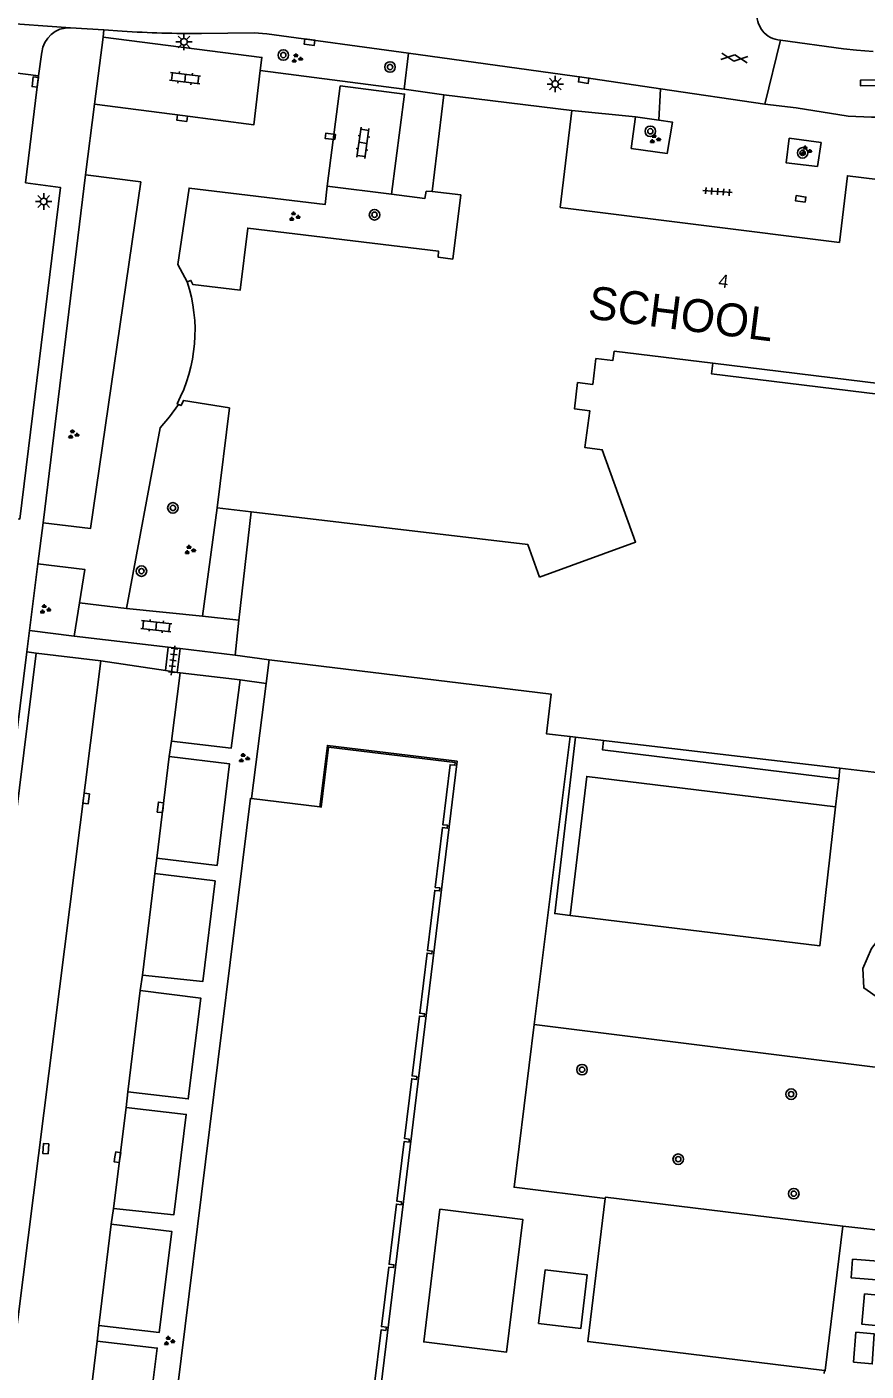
# Model space of a CAD drawing. Extents: x 131000 to 133014, y 396499 to 399001.
# Drawn here: x 132406.2 to 132470, y 396727.2 to 396829.3 of the extents above; entities that cross this region are included whole.
import ezdxf

# ---------------------------------------------------------------- set-up
doc = ezdxf.new("R2010")
doc.units = 0
for name, color, linetype in [('gg-afsc-hekwerk', 7, 'Continuous'), ('gg-anno-huisnummerreeks BGT', 7, 'Continuous'), ('gg-bbg-gedigitaliseerde bijgebouw', 7, 'Continuous'), ('gg-bbg-hoofdgebouw', 7, 'Continuous'), ('gg-bbg-luifel en loopbrug', 7, 'Continuous'), ('gg-bbg-onder overbouw', 7, 'Continuous'), ('gg-bbg-overig bouwwerk', 7, 'Continuous'), ('gg-bbg-pand overbouw', 7, 'Continuous'), ('gg-knt-bovenkant onderkant talud', 7, 'Continuous'), ('gg-knt-verharding', 7, 'Continuous'), ('gg-knt-verharding nz', 7, 'Continuous'), ('gt-anno-naam bijzondere bebouwing', 7, 'Continuous'), ('gt-grn-groengrens', 7, 'Continuous'), ('gt-grn-weggrens', 7, 'Continuous'), ('gt-symb-boom', 7, 'Continuous'), ('gt-symb-gesloten verharding', 7, 'Continuous'), ('gt-symb-groenvak', 7, 'Continuous'), ('gt-symb-klinker verharding', 7, 'Continuous'), ('gt-symb-kolk', 7, 'Continuous'), ('gt-symb-kolk center center', 7, 'Continuous'), ('gt-symb-lichtmast', 7, 'Continuous'), ('gt-symb-tegel verharding', 7, 'Continuous')]:
    doc.layers.add(name, color=color, linetype=linetype)

# ---------------------------------------------------------------- blocks, each defined once
blk = doc.blocks.new('gt0-LMAST')
at = {"layer": 'gt-symb-lichtmast'}
for p, q in [((-0.18, 0.17), (-0.45, 0.44)), ((-0.01, 0.25), (-0.01, 0.62)), ((0.17, 0.17), (0.44, 0.44)), ((-0.26, 0), (-0.63, 0)), ((-0.18, -0.18), (-0.45, -0.45)), ((-0.01, -0.25), (-0.01, -0.63)), ((0.44, -0.45), (0.17, -0.18)), ((0.24, 0), (0.62, 0))]:
    blk.add_line(p, q, dxfattribs=at)
blk.add_circle((-0.01, 0), 0.25, dxfattribs=at)
blk = doc.blocks.new('gt0-KOLK')
at = {"layer": 'gt-symb-kolk'}
blk.add_lwpolyline([(0, 0), (0.38, 0), (0.38, 0.4), (-0.38, 0.4), (-0.38, 0), (0, 0)], dxfattribs=at)
blk = doc.blocks.new('gt0-GESVH1')
at = {"layer": 'gt-symb-gesloten verharding'}
for p, q in [((-0.99, -0.26), (0.01, 0.24)), ((0.01, -0.26), (-0.99, 0.24)), ((0.01, 0.24), (1.01, -0.26)), ((1.01, 0.24), (0.01, -0.26))]:
    blk.add_line(p, q, dxfattribs=at)
blk = doc.blocks.new('gt0-KOLKCC')
at = {"layer": 'gt-symb-kolk center center'}
blk.add_lwpolyline([(-0.37, 0.2), (0.38, 0.2), (0.38, -0.2), (-0.37, -0.2)], close=True, dxfattribs=at)
blk = doc.blocks.new('gt0-TEG1')
at = {"layer": 'gt-symb-tegel verharding'}
for p, q in [((-1.12, 0), (1.12, 0)), ((-0.9, -0.25), (-0.9, 0.25)), ((-0.45, -0.25), (-0.45, 0.25)), ((0, -0.25), (0, 0.25)), ((0.45, -0.25), (0.45, 0.25)), ((0.9, -0.25), (0.9, 0.25))]:
    blk.add_line(p, q, dxfattribs=at)
blk = doc.blocks.new('gt0-BOOM')
at = {"layer": 'gt-symb-boom'}
for radius in [0.4, 0.2]:
    blk.add_circle((0, 0), radius, dxfattribs=at)
blk = doc.blocks.new('gt0-GRVAK')
at = {"layer": 'gt-symb-groenvak'}
for p, q in [((-0.11, 0.19), (-0.23, 0.24)), ((-0.18, 0.15), (0.09, 0.15)), ((-0.09, 0.21), (-0.16, 0.32)), ((-0.05, 0.21), (-0.05, 0.39)), ((0, 0.21), (0.06, 0.32)), ((0.02, 0.19), (0.13, 0.24)), ((0.26, -0.05), (0.2, 0.06)), ((0.3, -0.05), (0.3, 0.13)), ((0.35, -0.05), (0.41, 0.06)), ((-0.24, -0.23), (-0.36, -0.18)), ((-0.32, -0.26), (-0.05, -0.26)), ((-0.23, -0.21), (-0.29, -0.09)), ((-0.18, -0.2), (-0.18, -0.02)), ((-0.14, -0.21), (-0.07, -0.09)), ((-0.12, -0.23), (0, -0.18)), ((0.24, -0.07), (0.12, -0.02)), ((0.17, -0.11), (0.44, -0.11)), ((0.37, -0.07), (0.49, -0.02))]:
    blk.add_line(p, q, dxfattribs=at)
blk = doc.blocks.new('gt0-KL1')
at = {"layer": 'gt-symb-klinker verharding'}
for p, q in [((-1.15, 0.3), (1.15, 0.3)), ((-1, -0.3), (-1, 0.3)), ((-0.5, 0.3), (-0.5, 0.45)), ((0, -0.3), (0, 0.3)), ((0.5, 0.3), (0.5, 0.45)), ((1, -0.3), (1, 0.3)), ((-1.15, -0.3), (1.15, -0.3)), ((-0.5, -0.45), (-0.5, -0.3)), ((0.5, -0.45), (0.5, -0.3))]:
    blk.add_line(p, q, dxfattribs=at)

msp = doc.modelspace()

# ---------------------------------------------------------------- linework, layer by layer
at = {"layer": 'gg-afsc-hekwerk'}
for p, q in [((132423.29, 396792.5), (132422.36, 396784.28)), ((132422.36, 396784.28), (132422.07, 396781.61)), ((132422.07, 396781.61), (132424.66, 396781.27)), ((132424.66, 396781.27), (132424.43, 396779.47)), ((132424.43, 396779.47), (132423.31, 396770.74)), ((132447.52, 396775.43), (132444.8, 396753.57)), ((132447.93, 396775.38), (132447.52, 396775.43)), ((132450.05, 396775.13), (132447.93, 396775.38)), ((132468.03, 396773.02), (132450.05, 396775.13)), ((132481.59, 396771.42), (132468.03, 396773.02)), ((132466.82, 396727.05), (132466.85, 396727.27))]:
    msp.add_line(p, q, dxfattribs=at)
for points in [[(132424.66, 396781.27), (132446.08, 396778.66), (132445.72, 396775.65), (132447.52, 396775.43)], [(132444.8, 396753.57), (132443.26, 396741.2), (132450.19, 396740.35)]]:
    msp.add_lwpolyline(points, dxfattribs=at)
at = {"layer": 'gg-bbg-gedigitaliseerde bijgebouw'}
msp.add_lwpolyline([(132445.13, 396730.85), (132448.33, 396730.46), (132448.83, 396734.54), (132445.63, 396734.93), (132445.13, 396730.85)], dxfattribs=at)
at = {"layer": 'gg-bbg-hoofdgebouw'}
for p, q in [((132437.93, 396824.17), (132437.03, 396816.83)), ((132447.66, 396822.98), (132437.93, 396824.17)), ((132446.76, 396815.63), (132447.66, 396822.98)), ((132437.03, 396816.83), (132439.22, 396816.58)), ((132439.22, 396816.58), (132438.62, 396811.7)), ((132467.99, 396812.95), (132446.76, 396815.63)), ((132450.88, 396804.71), (132458.36, 396803.8)), ((132417.65, 396800.72), (132417.77, 396800.66)), ((132421.63, 396800.41), (132420.69, 396792.8)), ((132420.69, 396792.8), (132423.29, 396792.5)), ((132428.5, 396770.09), (132423.31, 396770.74))]:
    msp.add_line(p, q, dxfattribs=at)
for points in [[(132467.99, 396812.95), (132468.59, 396818.03), (132473.37, 396817.45), (132473.66, 396819.85), (132483.41, 396818.64), (132482.38, 396810.37)], [(132438.62, 396811.7), (132437.5, 396811.84), (132437.51, 396812.31), (132423.03, 396814.06), (132422.45, 396809.33), (132418.86, 396809.76), (132418.71, 396810.08), (132418.42, 396809.97)], [(132445.2, 396787.55), (132452.5, 396790.21), (132449.96, 396797.22), (132448.65, 396797.39), (132449.01, 396800.18), (132447.86, 396800.32), (132448.09, 396802.32), (132449.24, 396802.18), (132449.49, 396804.15), (132450.78, 396804.01), (132450.88, 396804.71)], [(132417.77, 396800.66), (132417.96, 396800.57), (132418.14, 396800.97), (132421.63, 396800.41)], [(132423.29, 396792.5), (132444.31, 396790.02), (132445.2, 396787.55)], [(132423.31, 396770.74), (132423.23, 396770.75), (132415.78, 396710.6)]]:
    msp.add_lwpolyline(points, dxfattribs=at)
msp.add_arc((132407.1, 396806.25), 11.92, 332.3419, 18.178, dxfattribs=at)
at = {"layer": 'gg-bbg-luifel en loopbrug'}
msp.add_lwpolyline([(132437.63, 396739.53), (132443.92, 396738.76), (132442.69, 396728.68), (132436.4, 396729.45), (132437.63, 396739.53)], dxfattribs=at)
at = {"layer": 'gg-bbg-onder overbouw'}
for points in [[(132458.36, 396803.8), (132478.83, 396801.3), (132479.6, 396808.07)], [(132432.64, 396726.06), (132433.17, 396730.38), (132433.53, 396730.33), (132433.56, 396730.56), (132433.19, 396730.61), (132433.75, 396735.14), (132434.11, 396735.1), (132434.14, 396735.31), (132433.77, 396735.35), (132434.33, 396739.92), (132434.7, 396739.87), (132434.72, 396740.08), (132434.36, 396740.13), (132434.91, 396744.67), (132435.28, 396744.63), (132435.3, 396744.85), (132434.94, 396744.89), (132435.49, 396749.44), (132435.86, 396749.39), (132435.88, 396749.61), (132435.52, 396749.66), (132436.07, 396754.2), (132436.44, 396754.16), (132436.47, 396754.38), (132436.1, 396754.42), (132436.66, 396758.98), (132437.02, 396758.93), (132437.05, 396759.14), (132436.68, 396759.18), (132437.24, 396763.75), (132437.61, 396763.71), (132437.63, 396763.93), (132437.27, 396763.97), (132437.82, 396768.52), (132438.19, 396768.47), (132438.21, 396768.7), (132437.85, 396768.74), (132438.4, 396773.29), (132438.77, 396773.25), (132438.8, 396773.46), (132429.17, 396774.64), (132428.61, 396770.08), (132428.5, 396770.09)]]:
    msp.add_lwpolyline(points, dxfattribs=at)
at = {"layer": 'gg-bbg-overig bouwwerk'}
for points in [[(132466.85, 396727.27), (132448.86, 396729.47), (132450.19, 396740.35)], [(132468.25, 396738.24), (132450.2, 396740.44), (132450.19, 396740.35)], [(132466.85, 396727.27), (132466.91, 396727.27), (132468.25, 396738.24)]]:
    msp.add_lwpolyline(points, dxfattribs=at)
at = {"layer": 'gg-bbg-pand overbouw'}
for points in [[(132479.6, 396808.07), (132480.12, 396808.01), (132479.19, 396800.43), (132458.26, 396802.99), (132458.36, 396803.8)], [(132433.14, 396726), (132438.94, 396773.56), (132429.08, 396774.76), (132428.5, 396770.09)]]:
    msp.add_lwpolyline(points, dxfattribs=at)
at = {"layer": 'gg-knt-bovenkant onderkant talud'}
msp.add_lwpolyline([(132476.55, 396762.16), (132476.61, 396763.46), (132475.68, 396764.88), (132474.17, 396765.86), (132472.58, 396765.7), (132471.36, 396764.87), (132471.28, 396763.46), (132471.67, 396761.85), (132471.49, 396760.7), (132470.43, 396759.34), (132469.77, 396757.82), (132469.84, 396756.34), (132471.04, 396755.51), (132472.78, 396755.37), (132474.02, 396756.2), (132474.89, 396757.17), (132475.74, 396759.53), (132476.55, 396762.16)], dxfattribs=at)
at = {"layer": 'gg-knt-verharding'}
for p, q in [((132409.55, 396829.28), (132400.9, 396829.89)), ((132409.55, 396829.28), (132412.09, 396829.12)), ((132412.05, 396828.56), (132411.38, 396823.46)), ((132412.09, 396829.12), (132412.05, 396828.56)), ((132412.09, 396829.12), (132413.49, 396829.02)), ((132407.13, 396825.62), (132407.38, 396827.41)), ((132434.92, 396824.62), (132435.25, 396827.34)), ((132407.13, 396825.62), (132402.18, 396826.24)), ((132406.15, 396817.49), (132407.13, 396825.62)), ((132423.96, 396826.03), (132434.92, 396824.62)), ((132454.4, 396824.64), (132462.31, 396823.47)), ((132454.27, 396822.26), (132452.5, 396822.5)), ((132407.47, 396791.68), (132410.69, 396818.09)), ((132433.95, 396816.63), (132429.07, 396817.25)), ((132413.81, 396785.17), (132416.36, 396798.89)), ((132407.08, 396788.56), (132406.45, 396783.48)), ((132410.25, 396785.59), (132409.83, 396783.07)), ((132410.25, 396785.59), (132413.81, 396785.17)), ((132413.81, 396785.17), (132419.6, 396784.57)), ((132419.6, 396784.57), (132422.36, 396784.28)), ((132406.45, 396783.48), (132406.25, 396781.86)), ((132409.83, 396783.07), (132416.98, 396782.22)), ((132416.98, 396782.22), (132416.77, 396780.45)), ((132416.98, 396782.22), (132417.88, 396782.11)), ((132406.25, 396781.86), (132396.89, 396706.86)), ((132406.96, 396781.77), (132404.74, 396763.98)), ((132411.87, 396781.19), (132406.96, 396781.77)), ((132417.88, 396782.11), (132417.66, 396780.31)), ((132417.88, 396782.11), (132422.07, 396781.61)), ((132411.87, 396781.19), (132416.77, 396780.45)), ((132416.77, 396780.45), (132417.66, 396780.31)), ((132417.66, 396780.31), (132417.88, 396780.28)), ((132417.88, 396780.28), (132422.45, 396779.73)), ((132417.24, 396775.08), (132417.06, 396773.91)), ((132467.94, 396772.21), (132467.69, 396770.1)), ((132416.13, 396766.19), (132415.96, 396765.03)), ((132415.03, 396757.31), (132414.86, 396756.14)), ((132413.91, 396748.44), (132413.79, 396747.26)), ((132412.82, 396739.58), (132412.66, 396738.4)), ((132411.71, 396730.71), (132411.58, 396729.52))]:
    msp.add_line(p, q, dxfattribs=at)
for points in [[(132462.31, 396823.47), (132464.71, 396823.19), (132468.65, 396822.55), (132470.42, 396822.47), (132473.66, 396822.49), (132476.64, 396822.71), (132479.59, 396823.24), (132482.43, 396824.19), (132485.13, 396825.53), (132490.84, 396829.34), (132491.03, 396829.48)], [(132412.05, 396828.56), (132424.1, 396827.02), (132423.96, 396826.03)], [(132435.25, 396827.34), (132424.47, 396828.81), (132423.52, 396828.89), (132419.52, 396828.85)], [(132463.51, 396828.32), (132468.29, 396827.68), (132469.28, 396827.57), (132470.55, 396827.47)], [(132435.25, 396827.34), (132448.58, 396825.5), (132454.4, 396824.64)], [(132411.38, 396823.46), (132418.06, 396822.61), (132423.49, 396821.9), (132423.96, 396826.03)], [(132474.82, 396824.96), (132472.82, 396824.89), (132469.58, 396824.87), (132469.58, 396825.29), (132470.83, 396825.33), (132472.86, 396825.35), (132474.85, 396825.41)], [(132429.07, 396817.25), (132430.06, 396824.85), (132434.95, 396824.24), (132433.95, 396816.63)], [(132452.5, 396822.5), (132452.17, 396820.11), (132454.91, 396819.73), (132455.3, 396822.11), (132454.27, 396822.26)], [(132466.61, 396820.56), (132464.18, 396820.88), (132463.94, 396819.02), (132466.32, 396818.74), (132466.61, 396820.56)], [(132410.69, 396818.09), (132414.9, 396817.57), (132411.07, 396791.23), (132407.47, 396791.68)], [(132403.02, 396792.24), (132405.7, 396791.95), (132408.79, 396817.15), (132406.15, 396817.49)], [(132429.07, 396817.25), (132428.91, 396815.85), (132418.57, 396817.1), (132417.71, 396811.29), (132418.42, 396809.97)], [(132433.95, 396816.63), (132436.49, 396816.31), (132436.59, 396816.86), (132437.03, 396816.83)], [(132416.36, 396798.89), (132417.08, 396799.73), (132417.77, 396800.66)], [(132410.25, 396785.59), (132410.64, 396788.13), (132407.08, 396788.56)], [(132422.45, 396779.73), (132421.76, 396774.55), (132417.24, 396775.08)], [(132447.52, 396761.83), (132446.36, 396761.99), (132447.93, 396775.38)], [(132467.94, 396772.21), (132449.99, 396774.42), (132450.05, 396775.13)], [(132417.06, 396773.91), (132421.65, 396773.35), (132420.7, 396765.64), (132416.13, 396766.19)], [(132467.69, 396770.1), (132448.79, 396772.4), (132447.52, 396761.83)], [(132467.69, 396770.1), (132466.51, 396759.54), (132447.52, 396761.83)], [(132415.96, 396765.03), (132420.55, 396764.47), (132419.61, 396756.82), (132415.03, 396757.31)], [(132414.86, 396756.14), (132419.46, 396755.57), (132418.5, 396747.91), (132413.91, 396748.44)], [(132413.79, 396747.26), (132418.35, 396746.73), (132417.4, 396739.1), (132412.82, 396739.58)], [(132412.66, 396738.4), (132417.25, 396737.84), (132416.29, 396730.16), (132411.71, 396730.71)], [(132411.58, 396729.52), (132416.15, 396728.98), (132415.19, 396721.28), (132410.64, 396721.82)]]:
    msp.add_lwpolyline(points, dxfattribs=at)
for centre, radius, start, end in [((132463.66, 396830.26), 1.94, 171.5267, 265.5787), ((132409.47, 396827.17), 2.11, 87.9693, 173.6966), ((132418.79, 396909.9), 81.06, 266.253, 270.5151)]:
    msp.add_arc(centre, radius, start, end, dxfattribs=at)
at = {"layer": 'gg-knt-verharding nz'}
for p, q in [((132403.33, 396713.44), (132411.87, 396781.19)), ((132417.24, 396775.08), (132417.88, 396780.28)), ((132416.13, 396766.19), (132417.06, 396773.91)), ((132415.03, 396757.31), (132415.96, 396765.03)), ((132413.91, 396748.44), (132414.86, 396756.14)), ((132412.82, 396739.58), (132413.79, 396747.26)), ((132411.71, 396730.71), (132412.66, 396738.4)), ((132410.64, 396721.82), (132411.58, 396729.52))]:
    msp.add_line(p, q, dxfattribs=at)
at = {"layer": 'gt-grn-groengrens'}
for p, q in [((132420.69, 396792.8), (132419.6, 396784.57)), ((132406.45, 396783.48), (132409.83, 396783.07)), ((132406.96, 396781.77), (132406.25, 396781.86)), ((132422.45, 396779.73), (132424.43, 396779.47)), ((132468.03, 396773.02), (132467.94, 396772.21)), ((132444.8, 396753.57), (132476.88, 396749.54)), ((132472.35, 396737.78), (132468.25, 396738.24))]:
    msp.add_line(p, q, dxfattribs=at)
for points in [[(132468.98, 396735.73), (132471.26, 396735.56), (132471.15, 396734.15), (132468.87, 396734.32), (132468.98, 396735.73)], [(132469.89, 396733.1), (132471.18, 396732.97), (132470.98, 396730.67), (132469.69, 396730.8), (132469.89, 396733.1)], [(132469.23, 396730.2), (132470.64, 396730.06), (132470.48, 396727.78), (132469.07, 396727.92), (132469.23, 396730.2)]]:
    msp.add_lwpolyline(points, dxfattribs=at)
at = {"layer": 'gt-grn-weggrens'}
for p, q in [((132463.51, 396828.32), (132462.31, 396823.47)), ((132434.92, 396824.62), (132437.93, 396824.17)), ((132454.27, 396822.26), (132454.4, 396824.64)), ((132411.38, 396823.46), (132410.69, 396818.09)), ((132447.66, 396822.98), (132452.5, 396822.5)), ((132407.47, 396791.68), (132407.08, 396788.56))]:
    msp.add_line(p, q, dxfattribs=at)

# ---------------------------------------------------------------- block references
at = {"layer": 'gt-symb-boom'}
for p in [(132425.73, 396827.2), (132433.84, 396826.29), (132453.62, 396821.41), (132465.19, 396819.77), (132432.66, 396815.07), (132464.52, 396740.71)]:
    msp.add_blockref('gt0-BOOM', p, dxfattribs=at)
for p, rotation in [((132417.34, 396792.8), -6.890548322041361), ((132414.95, 396788), -6.890548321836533), ((132448.43, 396750.13), 173.33703637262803), ((132464.32, 396748.27), 173.3370363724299), ((132455.74, 396743.33), 173.33703637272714)]:
    msp.add_blockref('gt0-BOOM', p, dxfattribs=dict(at, rotation=rotation))
at = {"layer": 'gt-symb-gesloten verharding', "rotation": -7.409184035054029}
msp.add_blockref('gt0-GESVH1', (132460, 396826.99), dxfattribs=at)
at = {"layer": 'gt-symb-groenvak'}
for p in [(132426.74, 396826.94), (132453.95, 396820.82), (132465.43, 396819.93), (132426.55, 396814.93), (132409.75, 396798.38), (132418.61, 396789.6), (132407.61, 396785.1), (132422.72, 396773.79), (132417.03, 396729.52)]:
    msp.add_blockref('gt0-GRVAK', p, dxfattribs=at)
at = {"layer": 'gt-symb-klinker verharding'}
for p, rotation in [((132418.27, 396825.45), -6.94741065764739), ((132431.78, 396820.53), 81.95093829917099), ((132416.07, 396783.82), -6.371822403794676)]:
    msp.add_blockref('gt0-KL1', p, dxfattribs=dict(at, rotation=rotation))
at = {"layer": 'gt-symb-kolk'}
for p, rotation in [((132427.75, 396828.37), 172.29934460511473), ((132407.08, 396825.13), 83.05258934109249), ((132448.58, 396825.5), 172.12907950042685), ((132418.06, 396822.61), 172.81812146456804), ((132410.55, 396770.75), -97.25013796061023), ((132416.59, 396770.03), 83.10018207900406), ((132407.48, 396744.15), -94.58762565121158), ((132412.93, 396743.51), -99.4434749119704)]:
    msp.add_blockref('gt0-KOLK', p, dxfattribs=dict(at, rotation=rotation))
at = {"layer": 'gt-symb-kolk center center'}
for p, rotation in [((132429.3, 396821.02), 172.7612734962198), ((132465.05, 396816.27), 171.4890657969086)]:
    msp.add_blockref('gt0-KOLKCC', p, dxfattribs=dict(at, rotation=rotation))
at = {"layer": 'gt-symb-lichtmast'}
for p in [(132418.19, 396828.2), (132446.4, 396825), (132407.53, 396816.08)]:
    msp.add_blockref('gt0-LMAST', p, dxfattribs=at)
at = {"layer": 'gt-symb-tegel verharding'}
for p, rotation in [((132458.73, 396816.83), -4.187704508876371), ((132417.35, 396781.22), 83.16632765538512)]:
    msp.add_blockref('gt0-TEG1', p, dxfattribs=dict(at, rotation=rotation))

# ---------------------------------------------------------------- texts
at = {"layer": 'gg-anno-huisnummerreeks BGT'}
msp.add_text('4', height=1, rotation=352.8, dxfattribs=at).set_placement((132458.75, 396809.58))
at = {"layer": 'gt-anno-naam bijzondere bebouwing'}
msp.add_text('SCHOOL', height=2.5, rotation=352.8181, dxfattribs=at).set_placement((132448.8, 396807.21))

doc.saveas('drawing.dxf')
